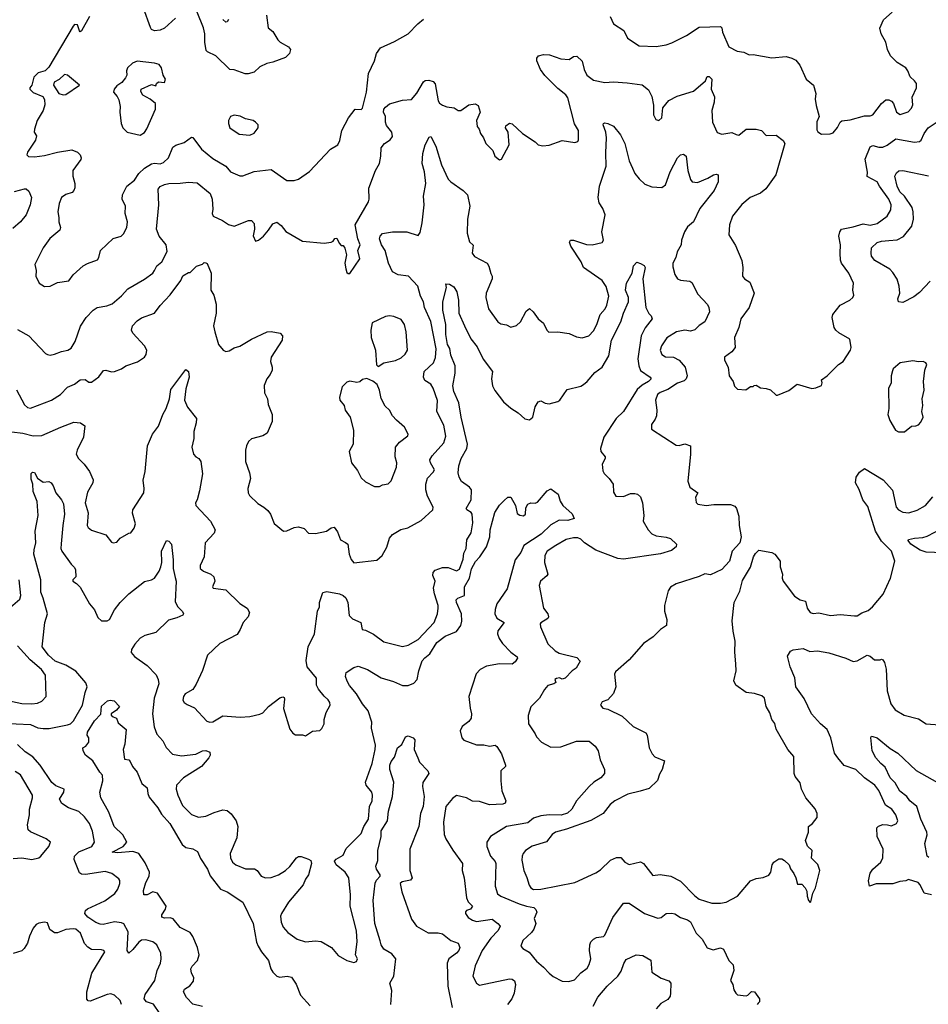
# Model space of a CAD drawing. Extents: x 1690054 to 1842981, y 782881 to 914114.
# Tile 568 of 656: x 1784670 to 1791043, y 868327 to 875233. Entities that reach past the tile are written whole.
import ezdxf

# ---------------------------------------------------------------- set-up
doc = ezdxf.new("R2010")
doc.units = 0

msp = doc.modelspace()

# ---------------------------------------------------------------- linework, layer by layer
at = {"layer": '0CON10XD'}
for points in [[(1785762.9, 875245), (1785685, 875173.8), (1785655, 875160.4), (1785615, 875155.5), (1785595.7, 875165), (1785587.6, 875177.6), (1785539.3, 875315)], [(1786401.2, 875265), (1786413.8, 875175), (1786445, 875150), (1786480.9, 875090.9), (1786496.2, 875076.2), (1786555, 875042), (1786570.8, 875025), (1786562.9, 874995), (1786535, 874968.9), (1786445, 874934.4), (1786403.8, 874925), (1786355, 874901.4), (1786315, 874866.2), (1786273.9, 874853.9), (1786252.5, 874852.5), (1786175, 874880.6), (1786145, 874884.2), (1786045, 874980), (1785987.8, 875007.8), (1785978.1, 875018.1), (1785969.1, 875075), (1785969.4, 875135), (1785958.9, 875175), (1785915.6, 875285)], [(1788810.8, 875255), (1788835.6, 875205), (1788907.9, 875157.9), (1788934.3, 875104.3), (1789015, 875050), (1789135, 875044.2), (1789205, 875055.8), (1789245, 875070), (1789347.7, 875122.3), (1789435, 875180.8), (1789585.6, 875185.6), (1789595.7, 875175.7), (1789599.4, 875145), (1789643.3, 875043.3), (1789702.3, 875012.3), (1789750, 875005), (1789787, 874987), (1789815, 874988.8), (1789945, 874966.7), (1790045, 874974.2), (1790085, 874964.2), (1790115, 874949.2), (1790142.9, 874915), (1790187, 874817), (1790238, 874775), (1790253.3, 874715), (1790248.8, 874675), (1790257.5, 874632.5), (1790276.7, 874555), (1790262.3, 874517.7), (1790261.7, 874461.7), (1790267, 874447), (1790295, 874430), (1790355, 874432.5), (1790375, 874440), (1790405, 874477.5), (1790423.8, 874515), (1790437, 874523), (1790495, 874530), (1790595, 874560), (1790635, 874559.2), (1790655, 874566), (1790715, 874645.7), (1790745, 874670.6), (1790765, 874671.9), (1790785, 874662.5), (1790798.1, 874645), (1790819.4, 874585), (1790845, 874567.1), (1790902, 874588), (1790925, 874612), (1790934.3, 874635), (1790930.2, 874689.8), (1790960.5, 874755), (1790960.5, 874785), (1790946.7, 874805), (1790915, 874831.4), (1790900, 874875), (1790885.7, 874895), (1790823.8, 874933.8), (1790778.9, 874978.9), (1790756.2, 875025), (1790745.7, 875075), (1790713.3, 875135), (1790703.9, 875173.9), (1790728.3, 875231.7), (1790788.8, 875285)], [(1785158.8, 875255), (1785105, 875154.2), (1785095, 875149.2), (1785089.2, 875155), (1785075, 875197.5), (1785055, 875198.9), (1785045, 875188.5), (1784875, 874900), (1784848, 874875), (1784799.6, 874860.4), (1784770.6, 874829.4), (1784755.3, 874775), (1784740.8, 874755), (1784741.8, 874745), (1784765, 874722.7), (1784832, 874695), (1784844.4, 874674.4), (1784847.5, 874635), (1784835, 874597.1), (1784793.5, 874525), (1784773.6, 874465), (1784772.9, 874445), (1784787.5, 874417.5), (1784782.1, 874387.9), (1784724.2, 874305), (1784721.2, 874285), (1784732.5, 874272.5), (1784775, 874271.5), (1784845, 874281.2), (1784935, 874304.4), (1785035, 874320), (1785075, 874304), (1785094, 874285), (1785102, 874265), (1785098.3, 874251.7), (1785044, 874175), (1785042, 874135), (1785056.1, 874083.9), (1785056.7, 874055), (1785050, 874035), (1785038.3, 874021.7), (1784995, 874006.7), (1784964.1, 873985.9), (1784946.1, 873943.9), (1784938.8, 873885), (1784946, 873845), (1784944.3, 873815), (1784955.8, 873775), (1784953, 873757), (1784880.9, 873699.1), (1784835, 873632.5), (1784777.5, 873515), (1784786.2, 873475), (1784783.8, 873435), (1784806.7, 873385), (1784845, 873361.2), (1784885, 873364)], [(1784885, 873364), (1784935, 873388.8), (1785015, 873401.2), (1785046.5, 873443.5), (1785114.4, 873505.6), (1785145, 873524), (1785215, 873550), (1785224.3, 873565), (1785236.4, 873613.6), (1785325, 873697.5), (1785382.5, 873715), (1785399.1, 873730.9), (1785422.5, 873775), (1785426.9, 873815), (1785409.2, 873875), (1785412.9, 873925), (1785390, 873975), (1785390.8, 874005), (1785422.5, 874065), (1785475, 874107.5), (1785506.9, 874155), (1785545, 874192.8), (1785595, 874223.1), (1785615, 874226.8), (1785655, 874221.6), (1785678.8, 874231.2), (1785713.8, 874265), (1785745, 874338.8), (1785765, 874353.8), (1785825, 874372), (1785875, 874408.8), (1785885, 874406.2), (1785944.6, 874324.6), (1786025, 874258.9), (1786117.1, 874205), (1786148, 874165), (1786215, 874139.2), (1786235, 874138), (1786315, 874168.6), (1786433.6, 874183.6), (1786544.3, 874104.3), (1786595, 874105.8), (1786625.5, 874114.5), (1786702.4, 874167.6), (1786850.8, 874325), (1786900.8, 874355), (1786915.5, 874385), (1786930.8, 874455), (1786976.9, 874545), (1787023.4, 874606.6), (1787064.4, 874604.4), (1787075, 874612.9), (1787101.8, 874725), (1787115.6, 874855), (1787158.8, 874945), (1787174, 874995), (1787201.2, 875035), (1787299.2, 875080.7), (1787395.7, 875135), (1787462, 875205), (1787503.6, 875236.4)], [(1786135.7, 875234.3), (1786125, 875218.8), (1786115, 875216.2), (1786095, 875233.8)], [(1784655, 873060.8), (1784733.8, 873015), (1784852.3, 872892.3), (1784865, 872883.8), (1784885, 872881.2), (1784915, 872886.2), (1784963, 872907), (1785007.5, 872915), (1785031.7, 872928.3), (1785060, 872975), (1785096.6, 873083.4), (1785136.2, 873145), (1785185, 873196), (1785214.5, 873215.5), (1785282.7, 873227.3), (1785318.7, 873241.3), (1785385, 873296.2), (1785428, 873345), (1785546.6, 873413.4), (1785603.5, 873456.5), (1785616.2, 873473.8), (1785632.5, 873507.5), (1785666.9, 873535), (1785703.6, 873606.4), (1785698.8, 873655), (1785648.4, 873715), (1785630.4, 873765), (1785646.7, 873935), (1785641.9, 874045), (1785656.2, 874063.8), (1785685, 874077.3), (1785715.4, 874085.4), (1785795, 874085.5), (1785855, 874094.3), (1785915, 874089.2), (1786005.7, 874015), (1786019.4, 873975), (1786025.6, 873905), (1786019.2, 873875), (1786028, 873855), (1786093.3, 873825), (1786135, 873797.5), (1786173.9, 873786.1), (1786274.5, 873825.5), (1786295, 873824.5), (1786315.6, 873804.4), (1786318.1, 873765), (1786307.7, 873717.7), (1786325, 873680), (1786345, 873687.5), (1786380, 873715), (1786415, 873757.5), (1786445, 873802.5), (1786475, 873812.5), (1786505, 873790), (1786536.6, 873746.6), (1786655, 873679.2), (1786805, 873666.7), (1786855, 873672.5), (1786869.3, 873680.7), (1786881.7, 873698.3), (1786895, 873700), (1786910, 873665), (1786925, 873650), (1786938.3, 873648.3), (1786951.7, 873631.7), (1786963.3, 873585), (1786951.2, 873525), (1786956.7, 873485), (1786965, 873460), (1786975, 873452.5), (1786986.4, 873453.6), (1787056.2, 873555), (1787042.5, 873615), (1787057.5, 873655), (1787040.8, 873695), (1787022.5, 873795), (1787116.2, 873955), (1787122, 873975), (1787118.3, 874051.7), (1787166.2, 874175), (1787194, 874225), (1787204.3, 874275), (1787205.8, 874335), (1787228.8, 874365), (1787269.7, 874390.3), (1787284.3, 874415), (1787280.6, 874445), (1787241.9, 874491.9), (1787235.5, 874515), (1787235.7, 874555), (1787221.9, 874585), (1787224.4, 874605), (1787235, 874620.8), (1787265, 874641.9), (1787355, 874669.5), (1787417.6, 874672.4), (1787455, 874717.9), (1787501.8, 874798.2), (1787515, 874807.6), (1787540, 874810), (1787569.2, 874799.3), (1787583.6, 874783.6), (1787605.4, 874665), (1787615, 874647.8), (1787635, 874633.6), (1787665, 874622.1), (1787717.5, 874615), (1787745, 874596.7), (1787755, 874596.2), (1787765, 874596.7), (1787820, 874635), (1787865, 874642.5), (1787885, 874632.5), (1787898.8, 874585), (1787874.2, 874525), (1787878.6, 874485), (1787894, 874465), (1787902.9, 874435), (1787924, 874405), (1787939.2, 874365), (1787988.8, 874315), (1788003.3, 874275), (1788035, 874250), (1788050, 874255), (1788103.8, 874355), (1788096.2, 874445), (1788077.5, 874475), (1788080.7, 874489.3), (1788105, 874506.7), (1788125, 874503.3), (1788196.7, 874435), (1788286.1, 874376.1), (1788306.4, 874356.4), (1788338.3, 874348.3), (1788385, 874354.2), (1788475, 874386.7), (1788565, 874372.5), (1788585, 874380), (1788589.3, 874390.7), (1788589.2, 874455), (1788561.8, 874501.8), (1788514.7, 874684.7), (1788500, 874705), (1788445, 874750), (1788352.4, 874842.4), (1788323.1, 874885), (1788296.4, 874943.6), (1788297.7, 874962.3), (1788309.3, 874980.7), (1788345, 874989.2), (1788387, 874987), (1788465, 874957.9), (1788525, 874954), (1788555, 874976.2), (1788578, 874978), (1788615, 874942.5), (1788629.4, 874885), (1788647.8, 874845), (1788695, 874810), (1788775, 874793.3), (1788835, 874796.9), (1788930.9, 874790.9), (1789035, 874777.1), (1789080.3, 874740.3), (1789104.2, 874695), (1789116.4, 874633.6), (1789116.2, 874565), (1789133, 874533), (1789153.6, 874526.4), (1789173.8, 874545), (1789180, 874615), (1789223.6, 874666.4), (1789282.7, 874697.3), (1789395, 874732), (1789480, 874805), (1789491.2, 874835), (1789505, 874835.8), (1789525.7, 874815), (1789519.2, 874745), (1789543.3, 874693.3), (1789540.4, 874655), (1789525.5, 874595.5), (1789529.5, 874515), (1789562.2, 874442.2), (1789595, 874429.2), (1789665, 874442.2), (1789695, 874426.9), (1789715, 874424.3), (1789765, 874465.2), (1789835, 874465.2), (1789873.3, 874455), (1789905, 874421.9), (1789975, 874422.9), (1790024, 874385), (1790035.7, 874365), (1789973.3, 874145), (1789903.7, 874046.3), (1789865, 874015.4), (1789794.7, 873985.3), (1789735, 873936.9), (1789670, 873855), (1789649.2, 873795), (1789644.3, 873724.3), (1789690.3, 873650.3), (1789736, 873545), (1789742, 873495), (1789740, 873435), (1789753.8, 873415), (1789792.3, 873392.3), (1789820.8, 873315), (1789786.9, 873215), (1789729.2, 873135), (1789714, 873075), (1789684.2, 873005), (1789688.8, 872935), (1789665.9, 872904.1), (1789614.1, 872865.9), (1789613.3, 872845), (1789638.8, 872795), (1789646.1, 872736.1), (1789673.3, 872695), (1789683, 872663), (1789705, 872642.5), (1789763, 872637), (1789795, 872660), (1789815, 872660), (1789821.7, 872668.3), (1789835, 872670), (1789865, 872650), (1789905, 872647.5), (1789937, 872637), (1789975, 872600), (1789985, 872600), (1790065, 872632.5), (1790123.9, 872676.1), (1790225, 872647.5), (1790255, 872650), (1790293, 872667), (1790298.8, 872685), (1790293.9, 872706.1), (1790332.5, 872735), (1790412.5, 872815), (1790446.7, 872835), (1790496.7, 872915), (1790502.5, 872935), (1790492.5, 872992.5), (1790415, 873036.2), (1790393.8, 873055), (1790383.8, 873075), (1790368.8, 873145), (1790373.3, 873165), (1790425, 873230), (1790492, 873265), (1790514, 873285), (1790519.5, 873300.5), (1790512.5, 873335), (1790518.8, 873385), (1790486.7, 873455), (1790433.3, 873525), (1790426.7, 873546.7), (1790425.4, 873594.6), (1790428.2, 873655), (1790415.5, 873715), (1790421.9, 873745), (1790435, 873764), (1790515, 873779.4), (1790585, 873802.2), (1790635, 873791.5), (1790685, 873803.8), (1790755, 873855.7), (1790779.4, 873900.6), (1790781.8, 873935), (1790765.8, 873975), (1790699.6, 874065), (1790684.6, 874095), (1790614.5, 874134.5), (1790615.4, 874164.6), (1790599.5, 874255), (1790635, 874342), (1790655, 874351.1), (1790695, 874338.5), (1790725, 874339.5), (1790755, 874353.5), (1790815, 874396.7), (1790945, 874374.5), (1790981.5, 874378.5), (1790992.7, 874387.3), (1791013.2, 874435), (1791041.8, 874475), (1791104.1, 874515.9)], [(1785515, 874423.8), (1785545, 874441.2), (1785563.2, 874466.8), (1785622, 874605), (1785622.5, 874645), (1785585, 874676.7), (1785534.3, 874704.3), (1785520.7, 874730.7), (1785523, 874747), (1785595, 874777.5), (1785625, 874770), (1785630, 874785), (1785645, 874796.7), (1785685, 874792.5), (1785693.3, 874815), (1785676.7, 874845), (1785663.8, 874895), (1785648.8, 874918.8), (1785615, 874928.8), (1785495, 874942), (1785461.4, 874928.6), (1785427.5, 874895), (1785420, 874875), (1785422.5, 874845), (1785412.5, 874825), (1785386.4, 874793.6), (1785350.7, 874769.3), (1785333, 874747), (1785327.5, 874725), (1785353.3, 874695), (1785365, 874670), (1785375.8, 874625), (1785372.9, 874585), (1785382, 874505), (1785394.5, 874474.5), (1785425, 874444), (1785515, 874423.8)], [(1784975, 874706.2), (1784995, 874708.8), (1785090, 874775), (1785005, 874843.3), (1784985, 874848.8), (1784946.2, 874813.8), (1784912.9, 874795), (1784907.1, 874775), (1784945, 874716.2), (1784975, 874706.2)], [(1786285, 874424.3), (1786315, 874436.2), (1786342, 874475), (1786342, 874495), (1786323.8, 874515), (1786306.9, 874526.9), (1786255, 874537.1), (1786216.8, 874556.8), (1786175, 874564), (1786150, 874555), (1786133.8, 874525), (1786133.8, 874505), (1786145, 874473.8), (1786209.7, 874429.7), (1786285, 874424.3)], [(1784647.5, 872637.5), (1784705, 872532.3), (1784725, 872513.2), (1784745, 872509.4), (1784893.8, 872565), (1784957.5, 872605), (1785005, 872655.4), (1785054, 872676), (1785095, 872706.9), (1785128.6, 872708.6), (1785155, 872690), (1785175, 872690), (1785225, 872729.2), (1785257, 872773), (1785275, 872774.3), (1785315, 872762.9), (1785335, 872765.7), (1785385, 872784.2), (1785415, 872806), (1785496.9, 872833.1), (1785545, 872866.7), (1785558, 872885), (1785562, 872915), (1785546.2, 872945), (1785463.4, 873033.4), (1785455.5, 873055), (1785461.1, 873085), (1785495, 873121.4), (1785525, 873141.4), (1785615.6, 873174.4), (1785655, 873228), (1785726.2, 873303.8), (1785800, 873405), (1785815, 873437.5), (1785855, 873460), (1785865, 873460), (1785910, 873505), (1785951.7, 873518.3), (1785965, 873530), (1785975, 873527.5), (1785985, 873522.5), (1786013.3, 873455), (1786010, 873335), (1786031.7, 873301.7), (1786047.3, 873237.3), (1786048.6, 873175), (1786030.6, 873085), (1786038.1, 873045), (1786063.8, 872955), (1786096.7, 872915), (1786115, 872906.2), (1786139.5, 872910.5), (1786175, 872932.5), (1786215, 872944.4), (1786295, 872993.3), (1786405, 873043.1), (1786435, 873046.9), (1786497.5, 873035), (1786513.3, 873015), (1786511.2, 872985), (1786435, 872866.7), (1786429.2, 872835), (1786440.8, 872795), (1786440, 872775), (1786426.2, 872743.8), (1786404.2, 872715), (1786385, 872667.5), (1786388, 872615), (1786408.8, 872575), (1786414.2, 872535), (1786440.8, 872465), (1786441.9, 872415), (1786405, 872332.9), (1786375, 872314.4), (1786295, 872294), (1786275.8, 872275), (1786260, 872245), (1786253, 872213), (1786253.1, 872135), (1786282.9, 872055), (1786290, 872015), (1786271.4, 871945), (1786272, 871915), (1786281.2, 871895), (1786339.5, 871839.5), (1786383.8, 871815), (1786410.9, 871790.9), (1786430, 871765), (1786455, 871700), (1786520, 871645), (1786545, 871647.5), (1786595, 871672.5), (1786625, 871676.7), (1786665, 871663.3), (1786695, 871632), (1786745, 871628.8), (1786823.2, 871646.8), (1786855, 871668), (1786875, 871673.8), (1786900.3, 871640.3), (1786920.8, 871585), (1786955, 871567.1), (1786971.2, 871555), (1786980.8, 871485), (1786995, 871447.5), (1787013.9, 871423.9), (1787175, 871443.3), (1787212.5, 871475), (1787245.9, 871534.1), (1787264.1, 871595.9), (1787285, 871623.3), (1787343.4, 871656.6), (1787391.7, 871668.3), (1787485, 871721.2), (1787568.8, 871795), (1787571.2, 871815), (1787531.1, 871891.1), (1787518.8, 871935), (1787520, 871975), (1787531.4, 872018.6), (1787571.3, 872058.7), (1787578.6, 872075), (1787550.6, 872125), (1787546.9, 872145), (1787564.4, 872175), (1787645.5, 872265), (1787658.9, 872311.1), (1787645, 872390), (1787596, 872485), (1787601.3, 872561.3), (1787570.7, 872649.3), (1787555, 872676.5), (1787511.5, 872701.5), (1787502.2, 872725), (1787507.3, 872765), (1787572.6, 872827.4), (1787586.1, 872863.9), (1787590.7, 872925), (1787555, 873117.1), (1787508.6, 873215), (1787502.2, 873255), (1787481.3, 873295), (1787463.2, 873365), (1787397.1, 873435), (1787324.1, 873444.1), (1787285, 873465.7), (1787256.9, 873525), (1787234.1, 873615), (1787208.5, 873655), (1787193.5, 873695), (1787198.6, 873715), (1787215.5, 873734.5), (1787285, 873745.3), (1787384.6, 873744.6), (1787465, 873720), (1787479.8, 873740.2), (1787492, 873808), (1787507.8, 873935), (1787501.9, 873995), (1787519.3, 874085), (1787508.9, 874165), (1787492.9, 874225), (1787498.2, 874295), (1787515, 874356.2), (1787541.2, 874408.8), (1787555, 874413.3), (1787589.4, 874345), (1787628.6, 874215), (1787674.5, 874114.5), (1787693.8, 874095), (1787781.2, 874035), (1787810, 874005), (1787828, 873925), (1787810.6, 873835), (1787809.5, 873735), (1787825.5, 873675.5), (1787851.1, 873651.1), (1787843.1, 873595), (1787861.2, 873571.2), (1787948.1, 873525), (1787960.6, 873505), (1787973.9, 873453.9), (1787984.4, 873435), (1787984.5, 873415), (1787941.9, 873315), (1787939.4, 873285), (1787959.2, 873205), (1788023.2, 873113.2), (1788045, 873100), (1788085, 873092.5), (1788115, 873077.5), (1788155, 873088.8), (1788182, 873115), (1788221.7, 873188.3), (1788245, 873207.5), (1788272.5, 873185), (1788306, 873135), (1788343.3, 873105), (1788367.5, 873055), (1788381.7, 873041.7), (1788445, 873044.4), (1788523, 873033), (1788575, 873009.2), (1788615, 873000.8), (1788661.2, 873015), (1788695, 873051.2), (1788718.6, 873095), (1788740.8, 873165), (1788775.6, 873205), (1788788.9, 873231.1), (1788802.5, 873295), (1788782.6, 873362.6), (1788755.6, 873405), (1788625, 873494.5), (1788607.3, 873535), (1788535.6, 873645), (1788526.2, 873673.8), (1788533.8, 873686.2), (1788555, 873687.5), (1788645, 873656.4), (1788685, 873654.4), (1788755, 873671.2), (1788764.2, 873685.8), (1788753.8, 873745), (1788777.3, 873865), (1788759.9, 873909.9), (1788735, 873949.2), (1788728.4, 873985), (1788736.4, 874066.4), (1788783.8, 874205), (1788781.2, 874298.8), (1788786.9, 874405), (1788782.2, 874445), (1788762.5, 874495), (1788764, 874506), (1788775, 874510), (1788795, 874505.7), (1788835, 874485.6), (1788884.5, 874424.5), (1788914.4, 874365), (1788943.8, 874243.8), (1788968.8, 874191.2), (1788985.6, 874155), (1789015, 874116), (1789055, 874080), (1789105, 874061.2), (1789175, 874056.2), (1789200, 874075), (1789232.9, 874165), (1789284.3, 874265), (1789303.8, 874285), (1789325, 874289.2), (1789345.7, 874275), (1789356.9, 874175), (1789375, 874113.3), (1789386.7, 874095), (1789425, 874091.5), (1789497.6, 874122.4), (1789536, 874146), (1789555, 874150), (1789570, 874145), (1789570, 874095), (1789541.9, 874035), (1789441.4, 873908.6), (1789395.8, 873815), (1789355, 873779.2), (1789333.3, 873745), (1789312.2, 873687.8), (1789310, 873655), (1789281.5, 873605), (1789272.9, 873565), (1789252.2, 873525), (1789250.7, 873500.7), (1789264.2, 873445), (1789285, 873416.2), (1789305, 873405.8), (1789369.7, 873399.7), (1789385, 873388.8), (1789427.4, 873307.4), (1789494.3, 873235), (1789504.5, 873214.5), (1789508.9, 873185), (1789475, 873113.3), (1789435, 873088.8), (1789405, 873058.6), (1789375, 873048.9), (1789335, 873056.2), (1789277.5, 873045), (1789208.9, 873001.1), (1789172.2, 872945), (1789163.3, 872915), (1789174.2, 872885), (1789198.7, 872868.7), (1789255, 872866.7), (1789295, 872845.6), (1789337.1, 872795), (1789352.7, 872735), (1789345.5, 872715), (1789329.8, 872700.2), (1789285, 872683.5), (1789215, 872638.2), (1789161.9, 872618.1), (1789143.1, 872605), (1789129.5, 872565), (1789139.1, 872495), (1789137.5, 872455), (1789128.2, 872431.8), (1789100.8, 872395), (1789102.3, 872362.3), (1789275, 872250), (1789295, 872247.1), (1789335, 872258.1), (1789374.1, 872244.1), (1789374.6, 872185), (1789356.4, 871996.4), (1789370, 871955), (1789427.5, 871915), (1789410, 871885), (1789415, 871847.5), (1789426.1, 871836.1), (1789485, 871826), (1789537.7, 871832.3), (1789655, 871832.5), (1789685, 871820), (1789698.8, 871805), (1789715, 871750), (1789716.9, 871685), (1789730.6, 871605), (1789720, 871565), (1789666.5, 871505), (1789648.8, 871435), (1789595, 871376.7), (1789515, 871340), (1789475, 871346.2), (1789435, 871327.5), (1789274.2, 871275.8), (1789235, 871253.3), (1789217.5, 871227.5), (1789193.9, 871123.9), (1789193.9, 871083.9), (1789210, 871025), (1789206.2, 870985), (1789165, 870956.7), (1789113.3, 870905), (1789045, 870858.8), (1788945, 870743.8), (1788849.8, 870660.2), (1788842.7, 870642.7), (1788850.6, 870555), (1788835, 870507.5), (1788795, 870462.5), (1788755, 870447.5), (1788743.3, 870425), (1788760, 870405), (1788795, 870396.7), (1788895, 870348), (1788974, 870275), (1789061.2, 870231.2), (1789072, 870215), (1789084.4, 870125), (1789105.8, 870085), (1789125, 870064), (1789192.5, 870035), (1789177, 869973), (1789157.6, 869942.4), (1789143.6, 869896.4), (1789085, 869840), (1789021.2, 869821.2), (1788935, 869801.4), (1788843.8, 869755), (1788812.6, 869727.4), (1788762, 869665), (1788675, 869615.6), (1788505, 869554.6), (1788428, 869535), (1788405, 869517.5), (1788364.4, 869465.6), (1788265, 869437.1), (1788218.8, 869405), (1788202.5, 869385), (1788194.2, 869365), (1788193, 869337), (1788205.6, 869265), (1788227.4, 869217.4), (1788242.9, 869162.9), (1788255, 869143.3), (1788275, 869132.9), (1788325, 869135.5), (1788565, 869182.5), (1788711.2, 869248.8), (1788745, 869269.2), (1788815, 869337.5), (1788855, 869357.8), (1788886.7, 869356.7), (1788915, 869324), (1788945, 869307.5), (1789025, 869326.2), (1789045, 869313.8), (1789111.4, 869231.4), (1789163.3, 869236.7), (1789236.5, 869226.5), (1789305, 869190), (1789405, 869087.1), (1789436.2, 869065), (1789525, 869035.8), (1789585.6, 869035.6), (1789626.2, 869043.8), (1789705.5, 869084.5), (1789795, 869194), (1789835, 869208.8), (1789885, 869216.7), (1789925, 869233.8), (1789938.8, 869255), (1789947.5, 869305), (1789960, 869325), (1789995, 869347.5), (1790015, 869347.5), (1790035, 869336.7), (1790066.1, 869306.1), (1790076.4, 869276.4), (1790100, 869245), (1790113.3, 869215), (1790125, 869170), (1790155, 869170), (1790180, 869145), (1790191.7, 869121.7), (1790192.5, 869085), (1790202.5, 869055), (1790215, 869040), (1790220, 869045), (1790233, 869107), (1790252.5, 869145), (1790283.3, 869265), (1790268.3, 869308.3), (1790223, 869353), (1790227.5, 869405), (1790196.4, 869436.4), (1790182.5, 869475), (1790202.5, 869535), (1790203.3, 869575), (1790230, 869595), (1790263.6, 869636.4), (1790263.8, 869665), (1790248.3, 869698.3), (1790183.8, 869775), (1790153.8, 869835), (1790145, 869880), (1790110, 869925), (1790103.3, 869945), (1790100, 870065), (1790058.8, 870115), (1789975, 870257.5), (1789967.2, 870297.2), (1789944.4, 870324.4), (1789931.7, 870371.7), (1789906.2, 870415), (1789893.8, 870475), (1789875, 870490), (1789825, 870506), (1789765, 870514), (1789692.5, 870565), (1789680, 870595), (1789696, 870665), (1789694, 870715)], [(1791055, 873398.1), (1790980.7, 873319.3), (1790941.1, 873288.9), (1790865, 873249.2), (1790835, 873253.8), (1790830, 873275), (1790844.3, 873315), (1790839.5, 873365), (1790824, 873414), (1790795, 873459.2), (1790772.4, 873482.4), (1790667.1, 873545), (1790645.6, 873575), (1790641.4, 873595), (1790645, 873632.5), (1790685, 873670), (1790715, 873680.4), (1790766.3, 873683.7), (1790825, 873688.9), (1790868.3, 873711.7), (1790926.9, 873785), (1790938.8, 873835), (1790937.7, 873885), (1790928.9, 873915), (1790876.2, 873996.2), (1790843.8, 874025), (1790823.8, 874065), (1790807.5, 874135), (1790820.4, 874159.6), (1790837.2, 874172.8), (1790864.5, 874175.5), (1791045, 874136.9)], [(1784635, 874028.1), (1784705, 874048), (1784716.9, 874046.9), (1784735, 874030), (1784752.2, 873985), (1784743.3, 873935), (1784715.6, 873865), (1784675.3, 873814.7), (1784621.9, 873768.1)], [(1784615, 872343.2), (1784693.3, 872333.3), (1784765, 872315.3), (1784825, 872317.3), (1784958, 872375), (1785049.7, 872410.3), (1785097.5, 872405), (1785126.7, 872385), (1785118.1, 872305), (1785074.5, 872215), (1785067.5, 872185), (1785082.2, 872155), (1785123.1, 872115), (1785158.9, 872065), (1785186.5, 872005), (1785184.5, 871985), (1785145, 871920), (1785128.6, 871845), (1785150, 871775), (1785142.5, 871685), (1785150.8, 871670.8), (1785175, 871652.5), (1785275, 871620.8), (1785315, 871567.5), (1785327, 871563), (1785350.7, 871569.3), (1785374.2, 871595.8), (1785435, 871632.5), (1785450, 871635), (1785473.6, 871666.4), (1785481.7, 871698.3), (1785462.3, 871772.3), (1785464, 871795), (1785540.4, 871915), (1785544.5, 871944.5), (1785536.2, 872003.8), (1785550.7, 872065), (1785567.9, 872245), (1785602.5, 872325), (1785645, 872383.1), (1785674.3, 872465), (1785697.1, 872505), (1785721.2, 872575), (1785731.1, 872638.9), (1785835, 872780), (1785853.8, 872765), (1785858.6, 872725), (1785835.6, 872644.4), (1785827.1, 872565), (1785847.5, 872515), (1785910, 872435), (1785908.8, 872405), (1785891.4, 872345), (1785892, 872295), (1785878.8, 872235), (1785890, 872185), (1785905, 872167.5), (1785927.5, 872155), (1785941.2, 872135), (1785951.7, 872048.3), (1785931.9, 871928.1), (1785916.2, 871865), (1785903.8, 871845), (1785906.2, 871825), (1786008.6, 871715), (1786042, 871655), (1786035, 871631.2), (1785971.9, 871565), (1785963.3, 871466.7), (1785937.1, 871405), (1785937.1, 871385), (1785958.8, 871365), (1786011.2, 871345), (1786032, 871325), (1786040, 871295), (1786023.3, 871255), (1786027, 871247), (1786115, 871233.8), (1786215, 871138), (1786266.7, 871105), (1786282, 871075), (1786272.5, 871045), (1786238.6, 871005), (1786217.5, 870955), (1786195, 870920), (1786075, 870858), (1785986.7, 870775), (1785951.7, 870668.3), (1785907.1, 870572.9), (1785883.8, 870535), (1785831.2, 870505), (1785818.8, 870485), (1785815, 870460), (1785823.3, 870445), (1785845, 870428.8), (1785895.7, 870405.7), (1785982.3, 870312.3), (1786005, 870306), (1786025, 870309.2), (1786095, 870350), (1786217.8, 870342.2), (1786285, 870345.8), (1786355, 870361.9), (1786375, 870370.8), (1786416.2, 870415), (1786493.9, 870476.1), (1786515, 870483.3), (1786525, 870480), (1786528.3, 870468.3), (1786521.2, 870401.2), (1786565, 870257.5), (1786585, 870230), (1786605, 870217.5), (1786655, 870217.5), (1786675, 870210), (1786725, 870242.5), (1786775, 870247.5), (1786789.3, 870260.7), (1786806.7, 870295), (1786806.7, 870325), (1786818.8, 870375), (1786848.8, 870425), (1786846.2, 870445), (1786835, 870462.5), (1786805, 870488.8), (1786766.6, 870536.6), (1786752.5, 870565), (1786752, 870615), (1786685.6, 870695), (1786680.3, 870739.7), (1786694.6, 870835.4), (1786738.2, 870925), (1786758.2, 871085), (1786772.3, 871115), (1786772.7, 871145), (1786796.2, 871215), (1786825, 871222.5), (1786913.9, 871206.1), (1786938.8, 871195), (1786957.2, 871177.2), (1786971.5, 871145), (1786981.4, 871055), (1787005, 871030), (1787062, 871005), (1787071.4, 870955), (1787095, 870951.4), (1787152.4, 870922.4), (1787225, 870869.2), (1787355, 870837.5), (1787395, 870847.1), (1787465.2, 870884.8), (1787578.2, 871005), (1787600.4, 871065), (1787606.2, 871105), (1787605.4, 871125), (1787580.4, 871205), (1787572.5, 871245), (1787584.5, 871295), (1787568.9, 871335), (1787570.6, 871355), (1787585, 871371.9), (1787635, 871391.5), (1787675, 871390.5), (1787735, 871368.5), (1787755, 871380), (1787780.5, 871449.5), (1787785, 871491.4), (1787802.5, 871525), (1787806.2, 871585), (1787836.8, 871635), (1787848.5, 871705), (1787842.7, 871765), (1787835.8, 871775.8), (1787805.6, 871795), (1787800.9, 871805), (1787837.5, 871865), (1787838.6, 871935), (1787824.5, 871954.5), (1787768.6, 871995), (1787752.9, 872025), (1787745.8, 872055), (1787750.6, 872105), (1787765.5, 872154.5), (1787805.3, 872225), (1787810.9, 872255), (1787765.5, 872444.5), (1787750, 872545), (1787714.2, 872624.2), (1787707.8, 872665), (1787724, 872755), (1787724.7, 872805), (1787695, 872880.8), (1787687.4, 872927.4), (1787671, 872955), (1787659.1, 873025), (1787659.5, 873095), (1787637.3, 873195), (1787638, 873255), (1787664, 873355), (1787660, 873380), (1787685, 873378.8), (1787715, 873358.8), (1787735.5, 873325.5), (1787748.9, 873265), (1787750.5, 873175), (1787790, 873085), (1787834.4, 872995), (1787878.2, 872938.2), (1787921.9, 872851.9), (1787985.5, 872765.5), (1787979.5, 872715), (1787985.5, 872665), (1788002.3, 872632.3), (1788063.6, 872553.6), (1788115, 872509.2), (1788166.8, 872476.8), (1788212.7, 872432.7), (1788245, 872426.2), (1788270, 872445), (1788285, 872517.5), (1788307.7, 872552.3), (1788325, 872560), (1788355, 872544.2), (1788385, 872538.6), (1788445, 872556), (1788458.8, 872565), (1788510.6, 872639.4), (1788605, 872663.5), (1788625, 872674.4), (1788650.6, 872695), (1788705, 872757.5), (1788755, 872795.6), (1788803.5, 872875), (1788822.2, 872985), (1788886.9, 873115), (1788905.4, 873175), (1788940.4, 873255), (1788941.3, 873285), (1788920, 873335), (1788925.6, 873385), (1788965.8, 873455), (1788975, 873507.5), (1788998.3, 873531.7), (1789025, 873522.5), (1789049.3, 873509.3), (1789057.5, 873495), (1789040.8, 873415), (1789060.8, 873215), (1789081.9, 873171.9), (1789100, 873155), (1789106.7, 873135), (1789058.2, 873071.8), (1789030, 873015), (1789005.4, 872855.4), (1789012.1, 872805), (1789025, 872772), (1789092.5, 872725), (1789098.6, 872715), (1789080.6, 872695), (1789035, 872670.4), (1789000.7, 872639.3), (1788905, 872485.6), (1788853.9, 872436.1), (1788766.5, 872305), (1788743.2, 872225), (1788747.3, 872205), (1788776.2, 872166.2), (1788776.2, 872155), (1788756, 872115), (1788760, 872070)], [(1787185, 872800), (1787225, 872827.5), (1787305, 872842), (1787345, 872860.8), (1787375, 872886.2), (1787389.2, 872915), (1787380, 873045), (1787368.8, 873095), (1787345, 873130), (1787295, 873151.2), (1787265, 873156.2), (1787235, 873151.2), (1787143, 873107), (1787133.3, 873055), (1787136.2, 873005), (1787166.2, 872915), (1787172.5, 872812.5), (1787185, 872800)], [(1790875, 872343.3), (1790925, 872382.5), (1790956.4, 872383.6), (1790975, 872392.5), (1790990.8, 872409.2), (1791006.7, 872445), (1790996.7, 872485), (1791003.6, 872526.4), (1790998.8, 872575), (1791014, 872635), (1791010, 872695), (1791018.8, 872775), (1791032.5, 872815), (1791026.4, 872826.4), (1791006.4, 872836.4), (1790975, 872833.8), (1790935, 872841.2), (1790845, 872826.2), (1790797.5, 872785), (1790790.7, 872769.3), (1790783.3, 872735), (1790782.5, 872685), (1790764.1, 872645.9), (1790766, 872505), (1790758, 872465), (1790773, 872423), (1790813.3, 872355), (1790835, 872343.3), (1790875, 872343.3)], [(1787158.3, 871958.3), (1787195, 871958.6), (1787215, 871970.8), (1787255, 871977.5), (1787275, 871998.8), (1787314, 872095), (1787315.8, 872125.8), (1787303.9, 872166.1), (1787305.9, 872234.1), (1787335, 872268.8), (1787393.3, 872315), (1787396, 872325), (1787370, 872375), (1787314, 872425), (1787286.2, 872455), (1787265, 872493.3), (1787233, 872523), (1787205.9, 872575.9), (1787193.8, 872635), (1787177.5, 872675), (1787147, 872697), (1787105, 872716.2), (1787075, 872708.8), (1787056.1, 872693.9), (1787035, 872687.5), (1786985, 872696.7), (1786965, 872690), (1786933, 872657), (1786912.5, 872585), (1786916.7, 872565), (1786945, 872527.5), (1786952.9, 872495), (1786988, 872445), (1787012, 872355), (1787009.2, 872255), (1786980.8, 872205), (1786997.5, 872125), (1787040.5, 872070.5), (1787065, 872018.8), (1787095, 871992.5), (1787158.3, 871958.3)], [(1784545, 870297.9), (1784745, 870290.7), (1784797.1, 870267.1), (1784835, 870260.7), (1784877.8, 870262.2), (1785005, 870286.5), (1785025.7, 870295), (1785047.9, 870315), (1785111.1, 870425), (1785128.9, 870515), (1785143.3, 870555), (1785135, 870581.2), (1785063.3, 870663.3), (1784994.7, 870704.7), (1784918.9, 870735), (1784872.7, 870775), (1784828, 870835), (1784832.5, 870877.5), (1784847.1, 871005), (1784864.5, 871065), (1784836.1, 871175), (1784818.7, 871218.7), (1784817.7, 871305), (1784770.5, 871485), (1784771.1, 871515), (1784784.6, 871565), (1784778.5, 871645), (1784800.6, 871755), (1784793.2, 871853.2), (1784765.8, 871925), (1784763.3, 871975), (1784751.2, 872011.2), (1784750.7, 872049.3), (1784760.7, 872059.3), (1784775, 872056.2), (1784795, 872017.5), (1784835, 871990), (1784875, 871993.3), (1784890, 871985), (1784905, 871963.3), (1784924.3, 871914.3), (1784963.3, 871865), (1784977.3, 871837.3), (1784985.7, 871765), (1784971.9, 871685), (1784962, 871558), (1784959.1, 871525), (1784965.5, 871505), (1785030.8, 871415), (1785055, 871391.2), (1785061.9, 871375), (1785064.2, 871325.8), (1785043.3, 871305), (1785042.5, 871295), (1785069.1, 871279.1), (1785093.6, 871253.6), (1785159.5, 871135), (1785194.5, 871095), (1785219.1, 871039.1), (1785245, 871017.1), (1785283.2, 871016.8), (1785300, 871025), (1785335.5, 871095), (1785375, 871145.6), (1785435, 871205.6), (1785545, 871291.9), (1785595.5, 871304.5), (1785615, 871317.1), (1785648.2, 871365), (1785660.8, 871395), (1785667.7, 871425), (1785665.6, 871504.4), (1785700, 871580), (1785717.5, 871575), (1785734, 871555), (1785747.8, 871445), (1785746.4, 871385), (1785760.2, 871320.2), (1785766.7, 871295), (1785760.4, 871150.4), (1785778.8, 871115), (1785812.3, 871082.3), (1785818.8, 871065), (1785815, 871057.5), (1785773.2, 871036.8), (1785715, 871022), (1785624.5, 870935.5), (1785548.8, 870915), (1785515, 870895.4), (1785476.9, 870853.1), (1785455.5, 870815), (1785451.1, 870795), (1785475, 870766.5), (1785565, 870702.9), (1785627, 870637), (1785642.2, 870605), (1785645.5, 870575), (1785613.1, 870475), (1785602.4, 870365), (1785612.9, 870272.9), (1785631.2, 870221.2), (1785674.2, 870175), (1785697.6, 870127.6), (1785741.3, 870081.3), (1785805, 870070.3), (1785905, 870082.5)], [(1788760, 872070), (1788769.2, 872049.2), (1788805, 872016.2), (1788832, 871975), (1788835, 871920), (1788851.7, 871891.7), (1788905, 871888.8), (1788955, 871910), (1788985, 871910.8), (1789004.2, 871904.2), (1789025, 871886.7), (1789039.2, 871845), (1789048, 871755), (1789043.8, 871715), (1789078.8, 871655), (1789105, 871627.5), (1789135, 871613.1), (1789205, 871604.4), (1789234.6, 871594.6), (1789276.2, 871555), (1789274, 871535), (1789240.7, 871509.3), (1789165, 871486.5), (1788905, 871449.1), (1788865, 871454.6), (1788711.9, 871511.9), (1788632.8, 871562.8), (1788605, 871590), (1788585, 871598), (1788555, 871598.4), (1788502.6, 871587.4), (1788430, 871545), (1788369.4, 871505), (1788352.9, 871475), (1788350.4, 871425), (1788374.4, 871345), (1788367.6, 871332.4), (1788322.5, 871295), (1788314.4, 871265), (1788343.1, 871105), (1788374.4, 871065), (1788380, 871045), (1788375, 871034), (1788325, 871003.3), (1788320, 870995), (1788322.5, 870975), (1788374.6, 870854.6), (1788425, 870805.7), (1788455, 870789.4), (1788578.9, 870758.9), (1788601.2, 870735), (1788574, 870685), (1788545, 870665.6), (1788495.4, 870614.6), (1788475, 870607.5), (1788455.9, 870615.9), (1788435, 870612.5), (1788424.2, 870605), (1788431.2, 870585), (1788416.7, 870575), (1788375, 870563.8), (1788350.8, 870535), (1788315, 870473.8), (1788255, 870412.5), (1788236.4, 870353.6), (1788238, 870295), (1788286, 870225), (1788295, 870203.3), (1788330, 870165), (1788395, 870130.8), (1788465, 870132.9), (1788575, 870173.5), (1788665, 870171.9), (1788706.6, 870136.6), (1788728.6, 870105), (1788742.7, 870042.7), (1788772, 869975), (1788770.8, 869945), (1788745.8, 869915), (1788697.1, 869885), (1788664.2, 869855.8), (1788574.6, 869755.4), (1788541.9, 869695), (1788511.7, 869668.3), (1788467.4, 869652.6), (1788385, 869657.1), (1788325, 869649.4), (1788275, 869631.8), (1788235, 869600.9), (1788085, 869573.3), (1787972.5, 869505), (1787947.1, 869465), (1787945.6, 869435), (1787971.5, 869365), (1788005, 869328.6), (1788010.5, 869315), (1788005.6, 869155), (1788022.6, 869102.6), (1788045, 869086.7), (1788172.5, 869032.5), (1788224.8, 869014.8), (1788276.2, 869006.2), (1788290.9, 868990.9), (1788296.4, 868973.6), (1788278, 868928), (1788289.5, 868895), (1788276.6, 868853.4), (1788260.3, 868829.7), (1788198, 868775), (1788186.2, 868735), (1788198.3, 868718.3), (1788242.5, 868692.5), (1788295, 868628.8), (1788345, 868588), (1788384.4, 868544.4), (1788412.4, 868522.4), (1788475, 868490), (1788522.3, 868487.7), (1788562.3, 868497.7), (1788605, 868548), (1788649.5, 868580.5), (1788664.3, 868605.7), (1788675.6, 868645), (1788666.5, 868705), (1788669.5, 868745), (1788676.9, 868765), (1788695.4, 868784.6), (1788715.8, 868795.8), (1788765, 868803.5), (1788775, 868812.9), (1788831.5, 868935), (1788905, 869036.2), (1788945, 869035.8), (1789053.3, 868965), (1789145, 868930.5), (1789170, 868935), (1789205.5, 868964.5), (1789245, 868967.1), (1789265, 868962.1), (1789305, 868936.7), (1789355, 868918.7), (1789375.5, 868905), (1789415.5, 868825.5), (1789458, 868785), (1789492.7, 868722.7), (1789535, 868710), (1789585, 868722.5), (1789606.7, 868715), (1789644.5, 868634.5), (1789673.8, 868605), (1789678.8, 868565), (1789656.2, 868495), (1789672.5, 868465), (1789678.3, 868428.3), (1789692.5, 868405), (1789705, 868392.5), (1789765, 868386.7), (1789778.3, 868391.7), (1789804, 868416), (1789823.6, 868413.6), (1789860, 868365), (1789860, 868345), (1789850, 868335), (1789842.5, 868325)], [(1789694, 870715), (1789685.9, 870795.9), (1789689.5, 870875), (1789673.5, 870945), (1789667, 871017), (1789681.4, 871145), (1789720, 871225), (1789740.9, 871299.1), (1789795, 871393.3), (1789817.5, 871465), (1789831.2, 871488.8), (1789855, 871512.5), (1789945, 871496.2), (1789966.7, 871485), (1790003.8, 871435), (1790004, 871395), (1790021.4, 871345), (1790018.7, 871315), (1790025.2, 871295.2), (1790105, 871189.4), (1790145, 871164.6), (1790182.7, 871155), (1790193.3, 871105), (1790215.3, 871075.3), (1790235, 871069.1), (1790275, 871072.9), (1790355.9, 871054.1), (1790425, 871061.4), (1790525, 871050.8), (1790545, 871052), (1790577.5, 871072.5), (1790621.1, 871088.9), (1790652.5, 871115), (1790726.1, 871203.9), (1790776.9, 871315), (1790808.9, 871435), (1790783.8, 871505), (1790714.2, 871575), (1790672.4, 871645), (1790618.1, 871818.1), (1790584.7, 871864.7), (1790557.8, 871937.8), (1790532.1, 871985), (1790537.5, 872025), (1790561, 872059), (1790595, 872084.4), (1790726.1, 872006.1), (1790792.6, 871932.6), (1790817.3, 871815), (1790835, 871794.5), (1790865, 871780), (1790906.2, 871773.8), (1790965, 871791.9), (1791023.7, 871826.3), (1791074.6, 871885.4)], [(1785905, 870082.5), (1785953.3, 870105), (1785975, 870106.9), (1786003.3, 870095), (1786007.1, 870075), (1785997.8, 870055), (1785945, 869994.5), (1785819.5, 869915), (1785769.4, 869865), (1785768.5, 869835), (1785778.5, 869795), (1785812.3, 869722.3), (1785875, 869659.4), (1785925, 869638.6), (1785975, 869645.7), (1786035, 869672.2), (1786095, 869690), (1786125, 869686), (1786153.9, 869663.9), (1786188, 869615), (1786200.8, 869575), (1786194.4, 869495), (1786145.8, 869384.2), (1786149.2, 869355), (1786162.5, 869325), (1786186.7, 869305), (1786255, 869277.1), (1786317.9, 869277.9), (1786335, 869266), (1786365, 869225.7), (1786395, 869214.5), (1786435, 869215.6), (1786485, 869235.5), (1786535, 869266.4), (1786565, 869294.5), (1786611.4, 869355), (1786625.6, 869364.4), (1786645, 869364.4), (1786696.7, 869345), (1786711.2, 869335), (1786718, 869315), (1786695.8, 869235), (1786674.3, 869205), (1786659.2, 869165), (1786555, 869044.2), (1786505.6, 868965), (1786500, 868945), (1786503.2, 868903.2), (1786518.3, 868868.3), (1786551.4, 868831.4), (1786616.7, 868785), (1786675, 868765.8), (1786745, 868772.9), (1786785, 868767.5), (1786856.2, 868725), (1786905, 868670), (1786964.1, 868634.1), (1787015, 868621.2), (1787031.7, 868628.3), (1787038.8, 868645), (1787026.7, 868675), (1787038.2, 868765), (1787033.1, 868843.1), (1786988.8, 869015), (1786990.4, 869095), (1786979.2, 869215), (1786952.5, 869255), (1786890, 869305), (1786878.8, 869331.2), (1786890, 869345), (1786938, 869372), (1786959.7, 869420.3), (1787065.3, 869524.7), (1787084.6, 869575.4), (1787116.1, 869625), (1787124.7, 869715), (1787142.7, 869755), (1787145.9, 869795), (1787139.6, 869815), (1787101.2, 869865), (1787096.4, 869885), (1787143.6, 870015), (1787164.6, 870115), (1787165.5, 870145), (1787138.8, 870265), (1787140, 870305), (1787113.6, 870385), (1787074.4, 870434.4), (1787033.5, 870505), (1786983.1, 870563.1), (1786967.3, 870592.7), (1786955.4, 870625.4), (1786961.1, 870655), (1787015, 870689.5), (1787045, 870698.2), (1787110, 870675), (1787205, 870617.3), (1787292.2, 870592.2), (1787355, 870563.6), (1787395, 870562.1), (1787435, 870579.4), (1787457.3, 870605), (1787469.6, 870665), (1787494, 870736), (1787511.8, 870758.2), (1787548, 870785), (1787595, 870864.4), (1787655, 870909.6), (1787735, 870941.5), (1787765.3, 870984.7), (1787772, 871015), (1787768.4, 871065), (1787733.8, 871145), (1787732.2, 871165), (1787743.1, 871176.9), (1787790.6, 871195), (1787789.9, 871255), (1787825.1, 871314.9), (1787839.1, 871380.9), (1787867.2, 871432.8), (1787896.8, 871465), (1787945.3, 871535), (1787967.7, 871605), (1787971.1, 871655), (1788003, 871777), (1788035, 871828.8), (1788068.3, 871861.7), (1788095, 871883.3), (1788115, 871883.3), (1788148, 871825), (1788159.3, 871769.3), (1788178.3, 871758.3), (1788205, 871753.8), (1788218, 871765), (1788219.7, 871810.3), (1788234.2, 871835), (1788255, 871843.5), (1788285, 871842.3), (1788300.9, 871849.1), (1788370.4, 871929.6), (1788395, 871943.8), (1788446.7, 871905), (1788461.2, 871855), (1788478.8, 871825), (1788545, 871767.5), (1788560, 871735), (1788515, 871721.4), (1788455, 871722.2), (1788395, 871690.5), (1788327.6, 871625), (1788207.1, 871545), (1788184.6, 871495.4), (1788146.5, 871445), (1788089.2, 871240.8), (1788016, 871135), (1788004.7, 871095.3), (1788003.4, 871065), (1788016.6, 871036.6), (1788068.6, 871005), (1788022.7, 870947.3), (1788021.8, 870925), (1788032.6, 870892.6), (1788057.3, 870857.3), (1788115, 870796.7), (1788158.8, 870765), (1788161.2, 870755), (1788145, 870728.8), (1788125, 870712.9), (1788035, 870715.4), (1787945, 870698.7), (1787898.9, 870675), (1787871.8, 870645), (1787820.8, 870485), (1787829.2, 870405), (1787840, 870365), (1787837.5, 870335), (1787819.7, 870310.3), (1787774.6, 870275.4), (1787758.6, 870245), (1787772.5, 870195), (1787785, 870178.8), (1787875, 870148), (1787925, 870148.1), (1787965, 870138.1), (1788005, 870144), (1788016.4, 870136.4), (1788050, 870085), (1788078.5, 870005), (1788077.5, 869995), (1788045.8, 869965), (1788044.8, 869894.8), (1788052.7, 869825), (1788080.4, 869755), (1788075, 869738.8), (1788059.5, 869730.5), (1787965, 869725.5), (1787895, 869750), (1787845, 869752.5), (1787803.3, 869775), (1787735, 869792), (1787705, 869770.8), (1787660, 869715), (1787642.5, 869605), (1787647, 869517), (1787658.1, 869488.1), (1787707.9, 869407.9), (1787776, 869315), (1787774, 869265), (1787787.1, 869215), (1787805, 869073.3), (1787816.1, 869046.1), (1787846.7, 869015), (1787832.5, 868995), (1787804.3, 868985.7), (1787796.7, 868975), (1787796.2, 868965), (1787816, 868935), (1787846.4, 868916.4), (1787875, 868908.5), (1787985, 868924.6), (1788024.4, 868895), (1788039.2, 868875), (1788025, 868845.7), (1787975, 868791.8), (1787914.6, 868705), (1787864, 868596), (1787849.4, 868525), (1787874.5, 868474.5), (1787895, 868461.4), (1788105, 868505.5), (1788125, 868504.2), (1788140.6, 868490.6), (1788146.7, 868465), (1788138.8, 868405), (1788121.5, 868365), (1788090.6, 868325)], [(1791145, 871494.6), (1791027.7, 871497.7), (1790985, 871511.9), (1790921.2, 871555), (1790900.7, 871579.3), (1790905, 871586.2), (1790945, 871595.7), (1791005, 871601.4), (1791035, 871610.5), (1791142.6, 871667.4)], [(1784606.6, 871113.4), (1784671.9, 871168.1), (1784679.1, 871195), (1784667.7, 871305)], [(1784565, 870462.2), (1784685, 870438.1), (1784755, 870433.5), (1784795, 870439.4), (1784825, 870454.3), (1784855.7, 870485), (1784851.4, 870635), (1784823.5, 870675), (1784743.5, 870743.5), (1784655, 870841.8)], [(1791065.3, 869095.3), (1791015, 869105.7), (1790986.9, 869165), (1790972.2, 869182.2), (1790905, 869203.5), (1790885, 869192.7), (1790842.6, 869187.4), (1790795, 869172.2), (1790678.3, 869171.7), (1790630, 869155), (1790623.9, 869193.9), (1790635, 869246.7), (1790654.2, 869275), (1790710.6, 869325), (1790723.3, 869355), (1790726.4, 869415), (1790683.3, 869505), (1790681.1, 869565), (1790693.3, 869576.7), (1790725, 869588.5), (1790756.2, 869586.2), (1790785, 869578.9), (1790819.2, 869595), (1790829.4, 869615), (1790815.5, 869655), (1790786.9, 869695), (1790743.5, 869723.5), (1790695, 869826.9), (1790667.5, 869865), (1790595, 869915.6), (1790533.8, 869975), (1790452.8, 870002.8), (1790408.5, 870055), (1790385, 870088.8), (1790360.5, 870195), (1790334.1, 870254.1), (1790287.3, 870295), (1790224.5, 870365), (1790173, 870473), (1790115, 870554), (1790106.2, 870616.2), (1790074.5, 870695), (1790055, 870770), (1790077, 870803), (1790095, 870813.3), (1790165, 870822.5), (1790211.7, 870801.7), (1790265, 870807.1), (1790345, 870792.2), (1790465.4, 870755.4), (1790515, 870731.9), (1790545, 870737.1), (1790615, 870776.2), (1790635, 870770), (1790665, 870743.3), (1790705, 870742.5), (1790715, 870747.5), (1790725, 870742.5), (1790736.2, 870725), (1790747, 870677), (1790753.8, 870525), (1790780, 870435), (1790811.7, 870391.7), (1790874.6, 870354.6), (1790975, 870330), (1791027.5, 870295), (1791185, 870283.3)], [(1785952, 868312), (1785885, 868328.9), (1785841.4, 868375), (1785818.8, 868415), (1785827.3, 868432.7), (1785864.5, 868455.5), (1785890.3, 868489.7), (1785892.5, 868515), (1785874.5, 868545), (1785870.6, 868575), (1785880.5, 868595), (1785917.1, 868635), (1785929.7, 868675), (1785917.4, 868725), (1785885, 868802.5), (1785865, 868830.8), (1785795, 868865.6), (1785747.3, 868927.3), (1785725, 868933.5), (1785685, 868931.2), (1785667.9, 868937.9), (1785666.7, 868955), (1785693.6, 868995), (1785697.9, 869015), (1785637.1, 869107.1), (1785605, 869116.5), (1785565, 869094.4), (1785542, 869095), (1785537.8, 869125), (1785555, 869182), (1785577.5, 869225), (1785580.4, 869255), (1785550, 869320), (1785506.4, 869385), (1785465, 869399.3), (1785359.6, 869390.4), (1785320, 869395), (1785395.7, 869434.3), (1785422.5, 869465), (1785393.3, 869515), (1785332.4, 869575), (1785295.2, 869675.2), (1785240, 869775), (1785232.9, 869815), (1785253.3, 869895), (1785250.8, 869935), (1785232.5, 869955), (1785184.5, 870034.5), (1785132.7, 870075), (1785116.2, 870105), (1785113.3, 870126.7), (1785135, 870137.5), (1785156.2, 870165), (1785156.2, 870195), (1785143.8, 870215), (1785147.1, 870235), (1785195, 870314.4), (1785238.6, 870361.4), (1785245, 870418.1), (1785286.7, 870455), (1785305, 870460.8), (1785332.5, 870455), (1785370, 870415), (1785349.1, 870390.9), (1785312.5, 870365), (1785312.5, 870355), (1785325, 870342.5), (1785350, 870335), (1785360.7, 870300.7), (1785416.7, 870255), (1785407.7, 870152.3), (1785396, 870115), (1785405, 870047.5), (1785435, 870041.2), (1785445, 870031.2), (1785460.8, 869995), (1785494.5, 869954.5), (1785528, 869875), (1785563.8, 869845), (1785568, 869805), (1785579.1, 869779.1), (1785639.4, 869705), (1785665, 869660.8), (1785724.5, 869595), (1785808.8, 869448.8), (1785835, 869428.1), (1785885, 869416.9), (1785918.3, 869398.3), (1785938.7, 869348.7), (1785987.5, 869275), (1786007.3, 869227.3), (1786079.1, 869135), (1786125.3, 869115.3), (1786234.5, 869044.5), (1786308.2, 868895), (1786332, 868762), (1786343.1, 868735), (1786365.3, 868695.3), (1786415.7, 868635), (1786430.6, 868575), (1786445, 868551.4), (1786474.7, 868524.7), (1786495, 868516.7), (1786545.7, 868524.3), (1786577.4, 868517.4), (1786608.9, 868468.9), (1786640.2, 868390.2), (1786706.8, 868316.8)], [(1787272.7, 868325), (1787279.7, 868425), (1787267.3, 868475), (1787293.4, 868525), (1787307.3, 868645), (1787281.5, 868681.5), (1787224.5, 868715), (1787206, 868745), (1787197.9, 868772.1), (1787160.8, 868895), (1787149, 869055), (1787163.4, 869176.6), (1787172.8, 869197.2), (1787199.2, 869225), (1787198.6, 869235), (1787172.2, 869275), (1787168.2, 869295), (1787181.2, 869335), (1787181.3, 869405), (1787204.6, 869505), (1787205.9, 869545), (1787249.6, 869615), (1787257.2, 869682.8), (1787284.4, 869785), (1787293.5, 869885), (1787267.1, 869975), (1787265.6, 870005), (1787275, 870031.2), (1787299.1, 870060.9), (1787321.2, 870125), (1787350.5, 870149.5), (1787377, 870203), (1787395, 870210), (1787430, 870195), (1787442.5, 870182.5), (1787436.7, 870115), (1787463.8, 870055), (1787473.8, 870025), (1787533.3, 869965), (1787538.8, 869945), (1787497.7, 869882.3), (1787496, 869855), (1787506.5, 869785), (1787501.1, 869715), (1787481.2, 869665), (1787470, 869575), (1787406.4, 869415), (1787406.9, 869265), (1787423.8, 869215), (1787411.2, 869198.8), (1787352.5, 869185), (1787340, 869175), (1787351.5, 869115), (1787418.5, 868925), (1787454.4, 868875), (1787535, 868828.5), (1787605, 868828.9), (1787635, 868821.4), (1787695, 868775.6), (1787745, 868756.9), (1787757.1, 868725), (1787750, 868705), (1787733.6, 868686.4), (1787681.1, 868645), (1787668.5, 868615), (1787672.5, 868455), (1787703.7, 868303.6)], [(1791047.5, 869357.5), (1791035, 869366), (1791017.9, 869455), (1791034.6, 869515), (1791033.8, 869535), (1790990.6, 869625), (1790962.7, 869715), (1790913.3, 869755), (1790891.4, 869785), (1790842.9, 869822.9), (1790809.7, 869879.7), (1790775.4, 869915.4), (1790740, 869990), (1790709.2, 870015), (1790676, 870055), (1790650, 870105), (1790640.8, 870199.2), (1790645, 870206.7), (1790653.8, 870206.2), (1790683.3, 870195), (1790775, 870121.4), (1790829.4, 870089.4), (1790957, 869967), (1791145, 869861.4)], [(1785653.5, 868263.5), (1785608.4, 868328.4), (1785559.2, 868345), (1785542.5, 868365), (1785549.6, 868395), (1785618.5, 868495), (1785635.6, 868565), (1785658.6, 868615), (1785662.9, 868645), (1785659.2, 868685), (1785632, 868745), (1785605, 868765.6), (1785555, 868778.6), (1785525, 868777.5), (1785505, 868763.1), (1785465, 868710.6), (1785435, 868686), (1785424.6, 868704.6), (1785431, 868835), (1785401.7, 868891.7), (1785385, 868899.4), (1785335, 868905.5), (1785255, 868886.9), (1785235, 868888.2), (1785205, 868900.4), (1785149.3, 868939.3), (1785126.9, 868965), (1785131.4, 868985), (1785145, 868996.5), (1785267.1, 869052.9), (1785336.9, 869105), (1785357.8, 869135), (1785371.9, 869175), (1785372.9, 869195), (1785366.4, 869206.4), (1785316.2, 869245), (1785269.4, 869259.4), (1785132.2, 869237.8), (1785105, 869239.1), (1785089.2, 869249.2), (1785052.8, 869342.8), (1785055.4, 869365), (1785085, 869396.5), (1785176.1, 869435), (1785195.4, 869465), (1785181.9, 869541.9), (1785159.1, 869595), (1785125, 869641.9), (1785085, 869680), (1785012, 869705), (1784965.4, 869735.4), (1784950, 869765), (1784981.1, 869815), (1784981.2, 869835), (1784925, 869860), (1784895, 869882.2), (1784812.8, 870005), (1784762.7, 870062.7), (1784708, 870098), (1784655, 870149.6)], [(1784625, 869350.9), (1784685, 869355.4), (1784755, 869342.2), (1784803.8, 869355), (1784818.1, 869365), (1784874.3, 869435), (1784886, 869465), (1784855, 869488.6), (1784745, 869535.7), (1784730.6, 869550.6), (1784726.2, 869585), (1784738.8, 869655), (1784739.1, 869695), (1784760.6, 869775), (1784760.6, 869795), (1784676.2, 869936.2), (1784638.9, 869958.9)], [(1785385.5, 868325), (1785375, 868354), (1785335, 868392), (1785310.5, 868400.5), (1785285, 868396.9), (1785165, 868350), (1785151.7, 868351.7), (1785142, 868362), (1785142.2, 868415), (1785175.4, 868544.6), (1785266.7, 868695), (1785260, 868705), (1785245, 868708.8), (1785175, 868711.4), (1785147.2, 868727.2), (1785125, 868754), (1785097.3, 868825), (1785065, 868853.5), (1785045, 868857.3), (1784995, 868851.8), (1784935, 868828.9), (1784915, 868828.6), (1784882.1, 868852.1), (1784865, 868897.5), (1784843.3, 868903.3), (1784804.5, 868895.5), (1784785, 868885.8), (1784765, 868860), (1784738.5, 868805), (1784724.5, 868755), (1784702, 868718), (1784685, 868702.2), (1784625, 868684.6)], [(1788691.8, 868315), (1788725, 868376.5), (1788790.9, 868455), (1788865.3, 868524.7), (1788889.5, 868560.5), (1788907.4, 868612.6), (1788925, 868641.2), (1788995, 868673.1), (1789040.3, 868670.3), (1789097.1, 868637.1), (1789105, 868553.3), (1789170.3, 868510.3), (1789222.1, 868492.1), (1789238, 868475), (1789235.8, 868405), (1789232, 868385), (1789215, 868360), (1789167.8, 868332.2), (1789133.8, 868296.2)]]:
    msp.add_lwpolyline(points, dxfattribs=at)

doc.saveas('drawing.dxf')
